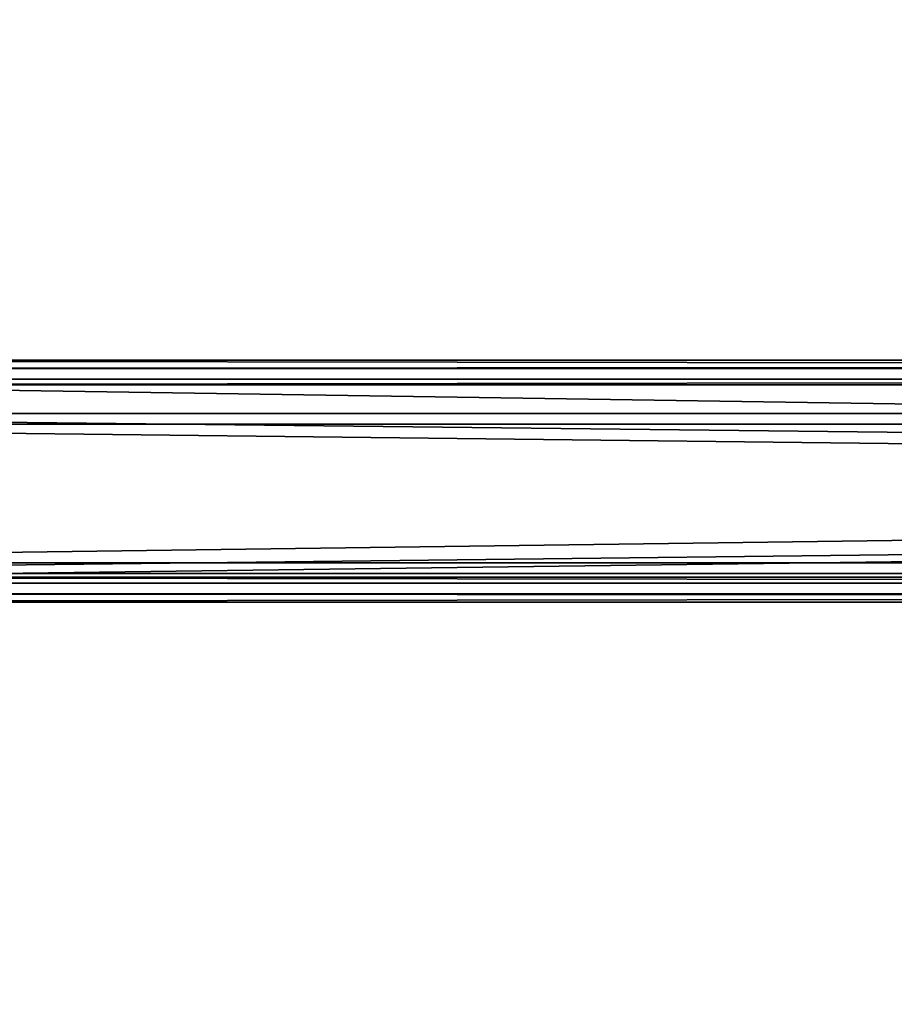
# Model space of a CAD drawing. Header units: millimetres. Extents: x 60485 to 71303, y 100 to 16900.
# Tile 713 of 1056: x 60676 to 60878, y 9818 to 10046. Entities that reach past the tile are written whole.
import ezdxf

# ---------------------------------------------------------------- set-up
doc = ezdxf.new("R2010")
doc.units = ezdxf.units.MM
doc.layers.add('3', color=7, linetype='Continuous')
doc.layers.add('9', color=7, linetype='Continuous')

msp = doc.modelspace()

# ---------------------------------------------------------------- meshes
at = {"layer": '3', "color": 91}
mesh = msp.add_polyface(dxfattribs=at)
corners = [(60709.22, 8663.85, 5438.67), (60681.18, 8707.98, 5425.18), (63090.78, 10108.11, 4997.12), (63118.82, 10063.98, 5010.61), (60681.18, 8729.62, 5495.95), (63090.78, 10129.75, 5067.89), (60709.22, 8685.48, 5509.44), (63118.82, 10085.61, 5081.38), (60710.78, 8660.52, 5436.56), (60710.78, 8683.91, 5513.06), (63120.38, 10084.04, 5085), (63120.38, 10060.65, 5008.49), (60679.62, 8732.94, 5498.07), (63089.22, 10133.08, 5070), (60679.62, 8709.56, 5421.56), (63089.22, 10109.69, 4993.5)]
mesh.append_faces([[corners[k] for k in face] for face in [(0, 2, 3, 3), (1, 5, 2, 2), (4, 7, 5, 5), (6, 3, 7, 7), (8, 10, 11, 11), (9, 13, 10, 10), (12, 15, 13, 13), (14, 11, 15, 15)]], dxfattribs={"vtx0": -1, "color": 91})
mesh.append_faces([[corners[k] for k in face] for face in [(6, 8, 0, 0), (12, 4, 14, 14), (11, 3, 15, 15), (3, 10, 7, 7), (7, 10, 5, 5), (15, 2, 13, 13), (2, 15, 3, 3)]], dxfattribs={"vtx0": -1, "vtx1": -1, "color": 91})
mesh.append_faces([[corners[k] for k in face] for face in [(9, 6, 4, 4), (6, 9, 8, 8), (0, 8, 14, 14), (4, 12, 9, 9), (14, 4, 1, 1), (14, 1, 0, 0), (3, 11, 10, 10), (5, 10, 13, 13), (13, 2, 5, 5)]], dxfattribs={"vtx0": -1, "vtx2": -1, "vtx3": -1, "color": 91})
mesh.append_faces([[corners[k] for k in face] for face in [(0, 1, 2, 2), (1, 4, 5, 5), (4, 6, 7, 7), (6, 0, 3, 3), (8, 9, 10, 10), (9, 12, 13, 13), (12, 14, 15, 15), (14, 8, 11, 11)]], dxfattribs={"vtx2": -1, "vtx3": -1, "color": 91})
at = {"layer": '9', "color": 243}
mesh = msp.add_polyface(dxfattribs=at)
corners = [(60500, 9962.43, 5127.49), (60500, 9917.48, 5141.24), (63500, 9917.48, 5141.24), (63500, 9962.43, 5127.49), (60500, 9952, 5254.08), (63500, 9952, 5254.08), (60500, 9916.62, 5264.9), (63500, 9916.62, 5264.9), (60500, 9912.81, 5252.47), (63500, 9912.81, 5252.47), (60500, 9910.9, 5253.05), (63500, 9910.9, 5253.05), (60500, 9915.29, 5267.4), (63500, 9915.29, 5267.4), (60500, 9954.5, 5255.4), (63500, 9954.5, 5255.4), (60500, 9919.98, 5142.56), (63500, 9919.98, 5142.56), (60500, 9961.1, 5129.99), (63500, 9961.1, 5129.99), (60500, 9964.9, 5142.42), (63500, 9964.9, 5142.42), (60500, 9966.81, 5141.83), (63500, 9966.81, 5141.83)]
mesh.append_faces([[corners[k] for k in face] for face in [(0, 2, 3, 3), (1, 5, 2, 2), (4, 7, 5, 5), (6, 9, 7, 7), (8, 11, 9, 9), (10, 13, 11, 11), (12, 15, 13, 13), (14, 17, 15, 15), (16, 19, 17, 17), (18, 21, 19, 19), (20, 23, 21, 21), (22, 3, 23, 23), (8, 12, 10, 10), (20, 0, 22, 22), (11, 7, 9, 9), (3, 21, 23, 23)]], dxfattribs={"vtx0": -1, "color": 243})
mesh.append_faces([[corners[k] for k in face] for face in [(12, 6, 14, 14), (14, 1, 16, 16), (16, 0, 18, 18), (18, 0, 20, 20), (2, 19, 3, 3), (19, 2, 17, 17), (17, 2, 15, 15), (15, 5, 13, 13), (21, 3, 19, 19)]], dxfattribs={"vtx0": -1, "vtx1": -1, "color": 243})
mesh.append_faces([[corners[k] for k in face] for face in [(12, 8, 6, 6), (14, 6, 4, 4), (14, 4, 1, 1), (16, 1, 0, 0), (7, 11, 13, 13), (15, 2, 5, 5), (13, 5, 7, 7)]], dxfattribs={"vtx0": -1, "vtx2": -1, "vtx3": -1, "color": 243})
mesh.append_faces([[corners[k] for k in face] for face in [(0, 1, 2, 2), (1, 4, 5, 5), (4, 6, 7, 7), (6, 8, 9, 9), (8, 10, 11, 11), (10, 12, 13, 13), (12, 14, 15, 15), (14, 16, 17, 17), (16, 18, 19, 19), (18, 20, 21, 21), (20, 22, 23, 23), (22, 0, 3, 3)]], dxfattribs={"vtx2": -1, "vtx3": -1, "color": 243})

doc.saveas('drawing.dxf')
